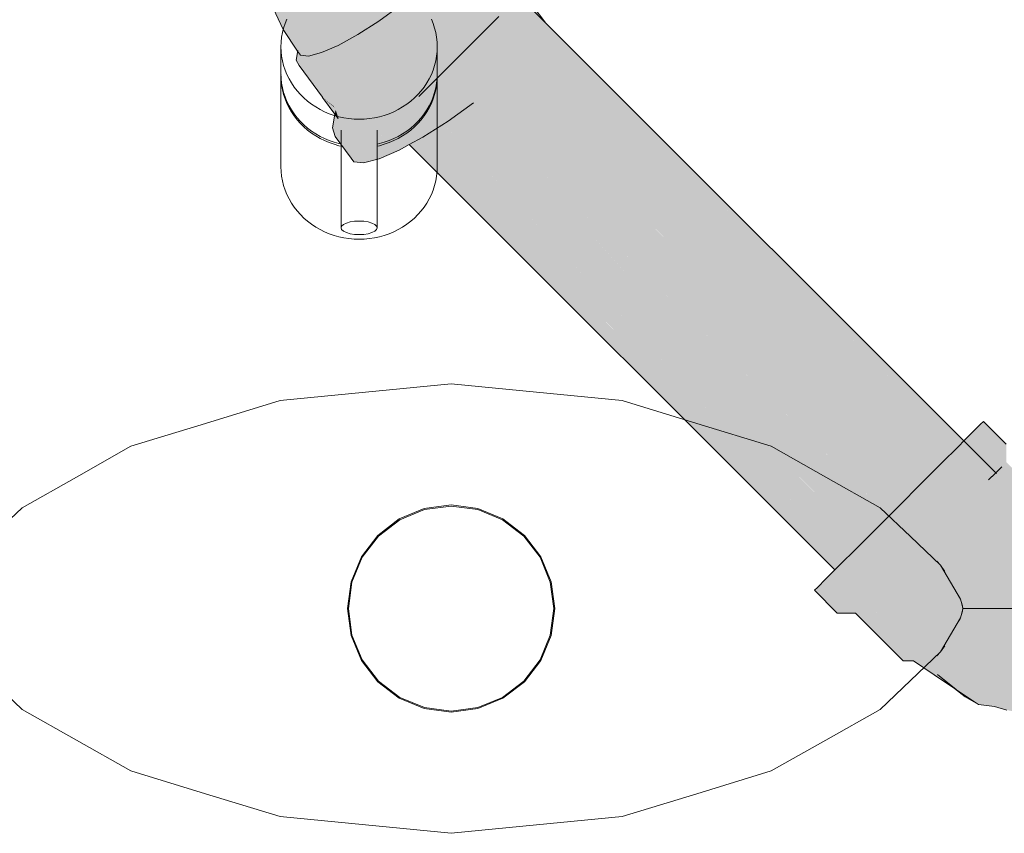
# Model space of a CAD drawing. Header units: millimetres. Extents: x 321 to 585, y -277 to 9.
# Tile 267 of 656: x 478.804 to 479.66, y -194.743 to -194.035. Entities that reach past the tile are written whole.
import ezdxf

# ---------------------------------------------------------------- set-up
doc = ezdxf.new("R2010")
doc.units = ezdxf.units.MM
doc.header["$MEASUREMENT"] = 0
for name, color, linetype, lineweight in [('IFC-Elemento terminal-Contorno', 253, 'Continuous', 5), ('TQ-Condutos', 3, 'Continuous', 25), ('TQ-Conexões', 9, 'Continuous', 18)]:
    doc.layers.add(name, color=color, linetype=linetype, lineweight=lineweight)

msp = doc.modelspace()

# ---------------------------------------------------------------- hatches: boundary and pattern name
at = {"layer": 'TQ-Condutos', "linetype": 'Continuous'}
for points in [[(479.26135, -194.03805), (479.26124, -194.0379), (479.23797, -194.01463), (479.23188, -194.0207), (479.25837, -194.0472), (479.61889, -194.40773), (479.6193, -194.40732), (479.26119, -194.03854), (479.26367, -194.04109)], [(479.22052, -194.03206), (479.21707, -194.03551), (479.21812, -194.03655), (479.60408, -194.42253), (479.60509, -194.42152), (479.23188, -194.0207)], [(479.23188, -194.0207), (479.60509, -194.42152), (479.61889, -194.40773)], [(479.58456, -194.44207), (479.21707, -194.03551), (479.19612, -194.05647), (479.58313, -194.44349)], [(479.21707, -194.03551), (479.58456, -194.44207), (479.60408, -194.42253)], [(479.26124, -194.0379), (479.26367, -194.04109), (479.65326, -194.42992)], [(479.26367, -194.04109), (479.6193, -194.40732), (479.62495, -194.40167)], [(479.19612, -194.05647), (479.17263, -194.07996), (479.55964, -194.46698), (479.56124, -194.46538), (479.61141, -194.47178), (479.58312, -194.44349)], [(479.19645, -194.10855), (479.19862, -194.10886), (479.1976, -194.10772), (479.17263, -194.07996), (479.15067, -194.10193), (479.17359, -194.12485), (479.17623, -194.12316), (479.19862, -194.10886)], [(479.17263, -194.07996), (479.1976, -194.10772), (479.55965, -194.46698), (479.19922, -194.10655)], [(479.53768, -194.48894), (479.53917, -194.48745), (479.19862, -194.10886), (479.17359, -194.12485)], [(479.1976, -194.10772), (479.55954, -194.46708), (479.55964, -194.46698)], [(479.1976, -194.10772), (479.53917, -194.48745), (479.55955, -194.46708)], [(479.52105, -194.50556), (479.52218, -194.50443), (479.1735, -194.12667), (479.15324, -194.13776)], [(479.1735, -194.12667), (479.17248, -194.12556), (479.17142, -194.12624), (479.15425, -194.13721)], [(479.53768, -194.48895), (479.17359, -194.12485), (479.17248, -194.12556)], [(479.17248, -194.12556), (479.53761, -194.48901), (479.53768, -194.48894)], [(479.17248, -194.12556), (479.52218, -194.50443), (479.53761, -194.48901)], [(479.51319, -194.51343), (479.52108, -194.5056), (479.15324, -194.13776), (479.15274, -194.13803), (479.14237, -194.14371)], [(479.14234, -194.14373), (479.51261, -194.514), (479.51319, -194.51343)]]:
    msp.add_hatch(color=73, dxfattribs=at).paths.add_polyline_path(points)
at = {"layer": 'TQ-Conexões', "linetype": 'Continuous'}
for points in [[(479.24361, -194.01471), (479.23868, -194.01392), (479.23699, -194.01365), (479.22975, -194.0125), (479.22817, -194.01225), (479.19569, -193.96699), (479.18701, -193.96245), (479.18638, -193.96443), (479.18692, -193.96539), (479.19307, -193.97504), (479.18448, -193.97291), (479.18546, -193.98607), (479.20719, -194.04539), (479.21021, -194.04237), (479.22294, -194.02964), (479.2237, -194.02888), (479.22823, -194.02435), (479.22586, -194.02209), (479.22243, -194.0285), (479.2293, -194.01568), (479.2301, -194.01298), (479.23723, -194.01389), (479.2301, -194.01298), (479.23701, -194.01558), (479.23797, -194.01463), (479.23854, -194.01406), (479.23797, -194.01463), (479.24008, -194.01675), (479.24487, -194.01856), (479.24008, -194.01675), (479.24027, -194.01694), (479.24122, -194.01788), (479.24192, -194.01858), (479.24102, -194.02572), (479.24383, -194.02049), (479.24102, -194.02572), (479.25842, -194.04707), (479.24757, -194.02423), (479.26116, -194.03783), (479.26124, -194.0379)], [(479.04783, -194.06594), (479.04545, -194.0617), (479.04406, -194.07022), (479.0466, -194.07475), (479.08606, -194.12115), (479.0896, -194.13354), (479.09055, -194.13684), (479.09067, -194.135), (479.0916, -194.12121), (479.05415, -194.07547), (479.0916, -194.12121), (479.09055, -194.13684), (479.0896, -194.13354), (479.08606, -194.12115), (479.08534, -194.1277), (479.08433, -194.13678), (479.09428, -194.15881), (479.10273, -194.15961), (479.11619, -194.15607), (479.10096, -194.13307), (479.11619, -194.15607), (479.13377, -194.14842), (479.11137, -194.12932), (479.1009, -194.11785), (479.11137, -194.12932), (479.12473, -194.12223), (479.13676, -194.11583), (479.13809, -194.11512), (479.13766, -194.11493), (479.13809, -194.11512), (479.13675, -194.11583), (479.12473, -194.12223), (479.12847, -194.12412), (479.12473, -194.12223), (479.12219, -194.12358), (479.11137, -194.12932), (479.1178, -194.1348), (479.12436, -194.12824), (479.1256, -194.12699), (479.12618, -194.12642), (479.12727, -194.12532), (479.12618, -194.12642), (479.1256, -194.12699), (479.12436, -194.12824), (479.12679, -194.12817), (479.12436, -194.12824), (479.1178, -194.1348), (479.13377, -194.14842), (479.14234, -194.14373), (479.15425, -194.13721), (479.17623, -194.12316), (479.19823, -194.10727), (479.16749, -194.09594), (479.15279, -194.10553), (479.13795, -194.11464), (479.12211, -194.10816), (479.11019, -194.11451), (479.12211, -194.10816), (479.13795, -194.11464), (479.15279, -194.10553), (479.16749, -194.09594), (479.15099, -194.10161), (479.14801, -194.10459), (479.15099, -194.10161), (479.13404, -194.10184), (479.15099, -194.10161), (479.16749, -194.09594), (479.15793, -194.09468), (479.14715, -194.09326), (479.10012, -194.05547), (479.08185, -194.06549), (479.06617, -194.07231), (479.08185, -194.06549), (479.10012, -194.05547), (479.14715, -194.09326), (479.15792, -194.09468), (479.16749, -194.09594), (479.19823, -194.10727), (479.18175, -194.085), (479.16325, -194.08934), (479.16778, -194.08481), (479.17515, -194.07744), (479.17299, -194.07496), (479.16027, -194.08471), (479.17299, -194.07496), (479.17515, -194.07744), (479.17781, -194.07478), (479.18661, -194.06597), (479.18572, -194.0652), (479.20729, -194.04568), (479.18546, -193.98607), (479.16898, -193.99416), (479.16672, -193.99588), (479.17339, -193.99932), (479.15766, -194.01387), (479.13936, -194.02875), (479.11973, -194.04295), (479.13936, -194.02875), (479.15766, -194.01387), (479.17339, -193.99932), (479.16672, -193.99588), (479.16555, -193.99678), (479.16123, -194.00009), (479.159, -194.00179), (479.15144, -194.00914), (479.13437, -194.02303), (479.11606, -194.03627), (479.09775, -194.04795), (479.08071, -194.05729), (479.09775, -194.04795), (479.11606, -194.03627), (479.13437, -194.02303), (479.13126, -194.01498), (479.11859, -194.02502), (479.12599, -194.01916), (479.13126, -194.01498), (479.11033, -194.01956), (479.10966, -194.01971), (479.0959, -194.03238), (479.10966, -194.01971), (479.11033, -194.01956), (479.08847, -194.02013), (479.08707, -194.02029), (479.07357, -194.03615), (479.08707, -194.02029), (479.06504, -194.01672), (479.05261, -194.02768), (479.06, -194.04596), (479.06608, -194.06365), (479.06, -194.04596), (479.05261, -194.02768), (479.04527, -194.00975), (479.04464, -194.00951), (479.03475, -194.01613), (479.03669, -194.03211), (479.04815, -194.05082), (479.03669, -194.03211), (479.03471, -194.04356), (479.05486, -194.0666), (479.04626, -194.05676), (479.03471, -194.04356), (479.04542, -194.06184), (479.03471, -194.04356), (479.03669, -194.03211), (479.02706, -194.02652), (479.03669, -194.03211), (479.03475, -194.01613), (479.02916, -194.00022), (479.02784, -193.99935), (479.02152, -194.00939), (479.01746, -193.98957), (479.01524, -193.98707), (479.01278, -193.99172), (479.01901, -194.01408), (479.03279, -194.04363), (479.04535, -194.06227)], [(479.19612, -194.05647), (479.20315, -194.04943), (479.18572, -194.0652), (479.18661, -194.06597), (479.18755, -194.06503), (479.18764, -194.06494)], [(479.06697, -194.10252), (479.07706, -194.11057), (479.06495, -194.09632), (479.06477, -194.09612), (479.0466, -194.07475), (479.06685, -194.10243)], [(479.06685, -194.10243), (479.06701, -194.10265), (479.07772, -194.11729), (479.07827, -194.11426), (479.07953, -194.11813), (479.08606, -194.12115), (479.0786, -194.11238), (479.07706, -194.11057), (479.07729, -194.11127), (479.06697, -194.10253)], [(479.06697, -194.10253), (479.07726, -194.11125), (479.07703, -194.11054)], [(479.07703, -194.11054), (479.07726, -194.11125), (479.07706, -194.11057)], [(479.07826, -194.11428), (479.07772, -194.11729), (479.07953, -194.11813), (479.07939, -194.1177)], [(479.07913, -194.11922), (479.07939, -194.1177), (479.07827, -194.11426)], [(479.07772, -194.11729), (479.07561, -194.12904), (479.07687, -194.13287), (479.07812, -194.13672), (479.07927, -194.11942), (479.07913, -194.11922), (479.07801, -194.11768)], [(479.07939, -194.1177), (479.07812, -194.13672), (479.09187, -194.15552), (479.09428, -194.15881), (479.08936, -194.14792), (479.08433, -194.13678), (479.08606, -194.12115), (479.07772, -194.11729), (479.08052, -194.12111)], [(479.66182, -194.42023), (479.66182, -194.40439), (479.64202, -194.38459), (479.63952, -194.38709), (479.63218, -194.39443), (479.65739, -194.40883), (479.65961, -194.4066), (479.65985, -194.42221), (479.65979, -194.4182), (479.65961, -194.4066), (479.65941, -194.41782), (479.65933, -194.42272), (479.65961, -194.4066), (479.65739, -194.40883), (479.63218, -194.39443), (479.62498, -194.40164), (479.64435, -194.42101), (479.62498, -194.40164), (479.62049, -194.40613), (479.64462, -194.4216), (479.64478, -194.42144), (479.64462, -194.4216), (479.62049, -194.40613), (479.60526, -194.42135), (479.58752, -194.4391), (479.56849, -194.45813), (479.54946, -194.47717), (479.57551, -194.4907), (479.58828, -194.47793), (479.60105, -194.46516), (479.61305, -194.45316), (479.62505, -194.44115), (479.63484, -194.43139), (479.62505, -194.44115), (479.61305, -194.45316), (479.6183, -194.46375), (479.62901, -194.45305), (479.63774, -194.44432), (479.64647, -194.43559), (479.65217, -194.42988), (479.64874, -194.4254), (479.651, -194.41522), (479.64874, -194.4254), (479.65208, -194.42874), (479.64874, -194.4254), (479.65217, -194.42988), (479.6527, -194.42936), (479.65787, -194.42418), (479.69461, -194.47059), (479.64713, -194.43606), (479.64647, -194.43559), (479.64698, -194.4362), (479.64647, -194.43559), (479.63774, -194.44432), (479.62901, -194.45305), (479.63819, -194.445), (479.63837, -194.44482), (479.63819, -194.445), (479.68418, -194.48102), (479.63819, -194.445), (479.62901, -194.45305), (479.62958, -194.45361), (479.67059, -194.49461), (479.62958, -194.45361), (479.61902, -194.46417), (479.62958, -194.45361), (479.62901, -194.45305), (479.6183, -194.46375), (479.6188, -194.46439), (479.6183, -194.46375), (479.61305, -194.45316), (479.60105, -194.46516), (479.58828, -194.47793), (479.6076, -194.47445), (479.60824, -194.47495), (479.65477, -194.51043), (479.60824, -194.47495), (479.6076, -194.47445), (479.60801, -194.47518), (479.6076, -194.47445), (479.58828, -194.47793), (479.57551, -194.4907), (479.54946, -194.47717), (479.53172, -194.4949), (479.51649, -194.51012), (479.51261, -194.514), (479.53026, -194.53165), (479.51261, -194.514), (479.5048, -194.52182), (479.53194, -194.53428), (479.53242, -194.5338), (479.53194, -194.53428), (479.5048, -194.52182), (479.49745, -194.52916), (479.51918, -194.54703), (479.52556, -194.54064), (479.53303, -194.53442), (479.54173, -194.52449), (479.55151, -194.51471), (479.56351, -194.50272), (479.5848, -194.49725), (479.59676, -194.48642), (479.5962, -194.48586), (479.59676, -194.48642), (479.63779, -194.52742), (479.59676, -194.48642), (479.58552, -194.49766), (479.59676, -194.48642), (479.5848, -194.49725), (479.58529, -194.49789), (479.5848, -194.49725), (479.56351, -194.50272), (479.55151, -194.51471), (479.54173, -194.52449), (479.53303, -194.53442), (479.52556, -194.54064), (479.53454, -194.54752), (479.54593, -194.53611), (479.54023, -194.54182), (479.53676, -194.53815), (479.54023, -194.54182), (479.54033, -194.54172), (479.54593, -194.53611), (479.54655, -194.53663), (479.59139, -194.57383), (479.55515, -194.52802), (479.55466, -194.5274), (479.56339, -194.51867), (479.57452, -194.50867), (479.5741, -194.50795), (479.57452, -194.50867), (479.57473, -194.50845), (479.57452, -194.50867), (479.6208, -194.54441), (479.57452, -194.50867), (479.60497, -194.56023), (479.57452, -194.50867), (479.56395, -194.51924), (479.55534, -194.52784), (479.56395, -194.51924), (479.56596, -194.51723), (479.57452, -194.50867), (479.57443, -194.50875), (479.56339, -194.51867), (479.55466, -194.5274), (479.55515, -194.52803), (479.59139, -194.57383), (479.54655, -194.53663), (479.54593, -194.53611), (479.54033, -194.54172), (479.5409, -194.54229), (479.57585, -194.57723), (479.54641, -194.53677), (479.58096, -194.58426), (479.57567, -194.58954), (479.5744, -194.5908), (479.57772, -194.59091), (479.58317, -194.59109), (479.58929, -194.58496), (479.59902, -194.57523), (479.6117, -194.56256), (479.62646, -194.54779), (479.64231, -194.53195), (479.65816, -194.51609), (479.67292, -194.50133), (479.6856, -194.48865), (479.67292, -194.50133), (479.65816, -194.51609), (479.64231, -194.53195), (479.62646, -194.54779), (479.6117, -194.56256), (479.59902, -194.57523), (479.58929, -194.58496), (479.58317, -194.59109), (479.5744, -194.5908), (479.58096, -194.58426), (479.53454, -194.54752), (479.52556, -194.54064), (479.51918, -194.54703), (479.49745, -194.52916), (479.49495, -194.53166), (479.51474, -194.55147), (479.53058, -194.55147), (479.57217, -194.59305), (479.58109, -194.59316), (479.59897, -194.60512), (479.61685, -194.61707), (479.60199, -194.60496), (479.61207, -194.60016), (479.62085, -194.5875), (479.63731, -194.5768), (479.64601, -194.5549), (479.66365, -194.54043), (479.64601, -194.5549), (479.63731, -194.5768), (479.62085, -194.5875), (479.61207, -194.60016), (479.60199, -194.60496), (479.61824, -194.618), (479.62616, -194.62436), (479.62642, -194.62346), (479.62764, -194.61918), (479.63066, -194.60977), (479.62764, -194.61918), (479.64716, -194.62152), (479.64731, -194.60789), (479.65639, -194.58596), (479.66313, -194.56969), (479.65639, -194.58596), (479.64731, -194.60789), (479.64716, -194.62152), (479.62764, -194.61918), (479.62642, -194.62346), (479.62616, -194.62436), (479.62929, -194.62538), (479.6517, -194.63272), (479.66235, -194.63592), (479.68344, -194.64012), (479.68015, -194.63777), (479.67087, -194.62682), (479.68015, -194.63777), (479.69032, -194.62748), (479.6802, -194.61217), (479.67637, -194.59297), (479.68568, -194.57133), (479.68467, -194.54865), (479.68128, -194.52588), (479.6895, -194.50602), (479.68128, -194.52588), (479.68467, -194.54865), (479.68568, -194.57133), (479.67637, -194.59297), (479.6802, -194.61217), (479.69032, -194.62748), (479.68015, -194.63777), (479.68344, -194.64012), (479.70453, -194.6443), (479.71094, -194.65053), (479.76707, -194.64786), (479.76973, -194.64773), (479.76692, -194.64772), (479.76973, -194.64773), (479.77569, -194.65053), (479.76973, -194.64492), (479.76435, -194.64515), (479.71094, -194.64736), (479.70453, -194.64135), (479.70851, -194.64509), (479.71094, -194.64736), (479.71008, -194.6454), (479.70453, -194.6327), (479.70453, -194.61895), (479.70453, -194.60102), (479.70453, -194.58014), (479.70453, -194.55772), (479.70453, -194.53531), (479.70453, -194.51443), (479.70453, -194.53531), (479.70453, -194.55772), (479.70453, -194.58014), (479.70453, -194.60102), (479.70453, -194.61895), (479.70453, -194.6327), (479.71094, -194.64736), (479.76973, -194.64492), (479.71094, -194.63809), (479.76973, -194.64492), (479.76973, -194.62881), (479.71094, -194.62334), (479.76973, -194.62881), (479.76973, -194.63688), (479.76973, -194.64492), (479.78094, -194.65547), (479.78094, -194.64643), (479.78094, -194.65547), (479.77569, -194.65053), (479.77378, -194.65053), (479.77569, -194.65053), (479.76973, -194.64773), (479.77197, -194.65053), (479.78094, -194.66172), (479.80893, -194.66172), (479.80893, -194.65818), (479.80893, -194.64779), (479.78094, -194.6374), (479.79293, -194.63477), (479.78147, -194.63729), (479.78094, -194.6374), (479.79293, -194.64186), (479.79293, -194.64167), (479.79293, -194.63729), (479.79293, -194.64167), (479.79293, -194.64186), (479.80893, -194.64779), (479.80893, -194.63729), (479.80893, -194.63127), (479.79293, -194.62687), (479.80893, -194.63127), (479.80893, -194.60973), (479.79293, -194.61764), (479.78094, -194.62357), (479.76973, -194.61647), (479.71094, -194.60412), (479.76973, -194.61647), (479.78094, -194.62357), (479.79293, -194.61764), (479.80893, -194.60973), (479.79293, -194.60974), (479.78094, -194.60975), (479.76973, -194.60412), (479.78094, -194.60975), (479.79293, -194.60974), (479.80893, -194.60973), (479.79293, -194.60004), (479.80893, -194.60973), (479.80893, -194.58465), (479.79293, -194.58929), (479.78094, -194.59277), (479.76973, -194.58897), (479.71094, -194.58174), (479.76973, -194.58897), (479.78094, -194.59277), (479.79293, -194.58929), (479.80893, -194.58465), (479.79293, -194.57959), (479.78094, -194.5758), (479.76973, -194.57383), (479.71094, -194.55772), (479.76973, -194.57383), (479.78094, -194.5758), (479.79293, -194.57959), (479.79293, -194.56805), (479.79293, -194.57959), (479.80893, -194.58465), (479.80893, -194.55772), (479.79293, -194.55773), (479.78094, -194.55773), (479.76973, -194.55772), (479.78094, -194.55773), (479.79293, -194.55773), (479.80893, -194.55772), (479.79293, -194.5474), (479.78094, -194.53967), (479.76973, -194.5416), (479.71094, -194.53371), (479.76973, -194.5416), (479.78094, -194.53967), (479.79293, -194.5474), (479.79293, -194.53587), (479.79293, -194.5474), (479.80893, -194.55772), (479.80893, -194.5308), (479.79293, -194.52617), (479.80893, -194.5308), (479.80893, -194.50572), (479.79293, -194.51542), (479.78094, -194.5227), (479.76973, -194.52645), (479.78094, -194.5227), (479.79293, -194.51542), (479.80893, -194.50572), (479.79293, -194.50572), (479.78094, -194.50572), (479.76973, -194.51131), (479.71094, -194.51133), (479.70453, -194.4965), (479.69629, -194.48963), (479.70453, -194.4965), (479.71094, -194.51133), (479.76973, -194.51131), (479.78094, -194.50572), (479.79293, -194.50572), (479.80893, -194.50572), (479.79293, -194.49782), (479.78094, -194.49189), (479.76973, -194.49897), (479.71094, -194.49211), (479.70453, -194.48273), (479.69533, -194.47893), (479.70117, -194.46404), (479.70144, -194.47281), (479.70133, -194.46924), (479.70117, -194.46404), (479.69959, -194.46807), (479.69533, -194.47893), (479.70453, -194.48273), (479.71094, -194.49211), (479.76973, -194.49897), (479.78094, -194.49189), (479.79293, -194.49782), (479.79293, -194.48859), (479.79293, -194.49782), (479.80893, -194.50572), (479.80893, -194.48418), (479.80893, -194.47816), (479.80893, -194.46766), (479.79293, -194.47361), (479.79293, -194.47811), (479.79293, -194.47816), (479.79293, -194.47811), (479.79293, -194.47361), (479.78094, -194.47807), (479.78138, -194.47816), (479.79293, -194.48069), (479.78094, -194.47807), (479.80893, -194.46766), (479.78094, -194.46), (479.78094, -194.46902), (479.76973, -194.47857), (479.76973, -194.48662), (479.76973, -194.47051), (479.71094, -194.47736), (479.71094, -194.47254), (479.71094, -194.46809), (479.70709, -194.4717), (479.70453, -194.4741), (479.71094, -194.46809), (479.71094, -194.47736), (479.76973, -194.47051), (479.76973, -194.47857), (479.78094, -194.46902), (479.78094, -194.46), (479.80893, -194.46766), (479.80893, -194.45727), (479.78094, -194.45686), (479.80893, -194.45727), (479.80893, -194.45373), (479.78094, -194.45373), (479.76973, -194.46492), (479.71094, -194.46492), (479.70453, -194.47115), (479.70399, -194.47104), (479.70353, -194.47072), (479.7034, -194.4618)], [(479.65301, -194.42967), (479.64647, -194.43559), (479.64713, -194.43606), (479.65326, -194.42992), (479.65837, -194.42481), (479.65787, -194.42418), (479.6527, -194.42936), (479.64647, -194.43559)], [(479.65326, -194.42992), (479.64713, -194.43606), (479.69209, -194.46875), (479.69461, -194.47059), (479.65837, -194.42481)], [(479.53517, -194.54802), (479.58096, -194.58426), (479.54088, -194.5423), (479.54033, -194.54172), (479.53454, -194.54752)], [(479.57585, -194.57723), (479.54033, -194.54172), (479.58096, -194.58426)], [(479.61685, -194.61707), (479.62616, -194.62436), (479.63773, -194.63102)], [(479.6517, -194.63272), (479.62616, -194.62436), (479.63773, -194.63102)]]:
    msp.add_hatch(color=93, dxfattribs=at).paths.add_polyline_path(points)

# ---------------------------------------------------------------- linework, layer by layer
at = {"layer": 'IFC-Elemento terminal-Contorno', "color": 7, "lineweight": 5}
for p, q in [((479.03447, -194.03826), (479.03604, -194.03439)), ((479.16169, -194.03439), (479.16326, -194.03826)), ((479.03217, -194.04623), (479.03318, -194.04221)), ((479.03318, -194.04221), (479.03447, -194.03826)), ((479.16326, -194.03826), (479.16454, -194.04221)), ((479.16454, -194.04221), (479.16556, -194.04623)), ((479.03086, -194.05852), (479.03101, -194.05439)), ((479.03101, -194.05439), (479.03144, -194.05029)), ((479.03144, -194.05029), (479.03217, -194.04623)), ((479.16556, -194.04623), (479.16628, -194.05029)), ((479.16628, -194.05029), (479.16672, -194.05439)), ((479.16672, -194.05439), (479.16686, -194.05852)), ((479.03086, -194.05852), (479.03101, -194.06264)), ((479.03086, -194.08191), (479.03086, -194.05852)), ((479.03101, -194.06264), (479.03144, -194.06676)), ((479.16628, -194.06676), (479.16672, -194.06264)), ((479.16672, -194.06264), (479.16686, -194.05852)), ((479.16686, -194.08191), (479.16686, -194.05852)), ((479.03144, -194.06676), (479.03217, -194.07082)), ((479.03217, -194.07082), (479.03318, -194.07484)), ((479.16454, -194.07484), (479.16556, -194.07082)), ((479.16556, -194.07082), (479.16628, -194.06676)), ((479.03318, -194.07484), (479.03447, -194.07879)), ((479.03447, -194.07879), (479.03604, -194.08266)), ((479.16169, -194.08266), (479.16326, -194.07879)), ((479.16326, -194.07879), (479.16454, -194.07484)), ((479.03086, -194.08191), (479.03101, -194.08606)), ((479.03086, -194.08373), (479.0309, -194.08283)), ((479.03086, -194.08373), (479.03101, -194.08785)), ((479.03086, -194.16307), (479.03086, -194.08373)), ((479.03101, -194.08606), (479.03144, -194.09016)), ((479.03101, -194.08785), (479.03144, -194.09195)), ((479.03604, -194.08266), (479.03787, -194.08641)), ((479.03787, -194.08641), (479.03997, -194.09004)), ((479.15775, -194.09004), (479.15985, -194.08641)), ((479.15985, -194.08641), (479.16169, -194.08266)), ((479.16628, -194.09016), (479.16672, -194.08606)), ((479.16628, -194.09195), (479.16672, -194.08785)), ((479.16672, -194.08606), (479.16686, -194.08191)), ((479.16672, -194.08785), (479.16686, -194.08373)), ((479.16683, -194.08283), (479.16686, -194.08373)), ((479.16686, -194.16307), (479.16686, -194.08373)), ((479.03144, -194.09016), (479.03217, -194.09422)), ((479.03144, -194.09195), (479.03217, -194.09604)), ((479.03217, -194.09422), (479.03318, -194.09824)), ((479.03217, -194.09604), (479.03318, -194.10004)), ((479.03997, -194.09004), (479.04232, -194.09356)), ((479.04232, -194.09356), (479.04492, -194.09689)), ((479.04492, -194.09689), (479.04774, -194.1001)), ((479.14999, -194.1001), (479.15281, -194.09689)), ((479.15281, -194.09689), (479.1554, -194.09356)), ((479.1554, -194.09356), (479.15775, -194.09004)), ((479.16454, -194.09824), (479.16556, -194.09422)), ((479.16454, -194.10004), (479.16556, -194.09604)), ((479.16556, -194.09422), (479.16628, -194.09016)), ((479.16556, -194.09604), (479.16628, -194.09195)), ((479.03318, -194.09824), (479.03447, -194.10219)), ((479.03318, -194.10004), (479.03447, -194.10398)), ((479.03447, -194.10219), (479.03604, -194.10606)), ((479.03447, -194.10398), (479.03604, -194.10785)), ((479.04774, -194.1001), (479.05078, -194.10311)), ((479.05078, -194.10311), (479.05403, -194.10592)), ((479.05403, -194.10592), (479.05747, -194.10854)), ((479.14026, -194.10854), (479.1437, -194.10592)), ((479.1437, -194.10592), (479.14695, -194.10311)), ((479.14695, -194.10311), (479.14999, -194.1001)), ((479.16169, -194.10606), (479.16326, -194.10219)), ((479.16169, -194.10785), (479.16326, -194.10398)), ((479.16326, -194.10219), (479.16454, -194.09824)), ((479.16326, -194.10398), (479.16454, -194.10004)), ((479.03604, -194.10606), (479.03787, -194.10981)), ((479.03604, -194.10785), (479.03787, -194.11162)), ((479.03787, -194.10981), (479.03997, -194.11344)), ((479.03787, -194.11162), (479.03997, -194.11525)), ((479.03997, -194.11344), (479.04232, -194.11695)), ((479.05747, -194.10854), (479.06108, -194.11094)), ((479.06108, -194.11094), (479.06486, -194.11313)), ((479.06486, -194.11313), (479.06879, -194.11508)), ((479.12894, -194.11508), (479.13286, -194.11313)), ((479.13286, -194.11313), (479.13664, -194.11094)), ((479.13664, -194.11094), (479.14026, -194.10854)), ((479.1554, -194.11695), (479.15775, -194.11344)), ((479.15775, -194.11344), (479.15985, -194.10981)), ((479.15775, -194.11525), (479.15985, -194.11162)), ((479.15985, -194.10981), (479.16169, -194.10606)), ((479.15985, -194.11162), (479.16169, -194.10785)), ((479.03997, -194.11525), (479.04232, -194.11875)), ((479.04232, -194.11695), (479.04492, -194.12031)), ((479.04232, -194.11875), (479.04492, -194.12211)), ((479.04492, -194.12031), (479.04774, -194.1235)), ((479.04492, -194.12211), (479.04774, -194.12529)), ((479.06879, -194.11508), (479.07284, -194.11678)), ((479.07284, -194.11678), (479.07701, -194.11822)), ((479.07701, -194.11822), (479.08126, -194.11941)), ((479.08126, -194.11941), (479.0856, -194.12035)), ((479.0856, -194.12035), (479.08999, -194.12104)), ((479.08999, -194.12104), (479.09442, -194.12145)), ((479.09442, -194.12145), (479.09887, -194.12156)), ((479.09887, -194.12156), (479.10331, -194.12145)), ((479.10331, -194.12145), (479.10774, -194.12104)), ((479.10774, -194.12104), (479.11213, -194.12035)), ((479.11213, -194.12035), (479.11646, -194.11941)), ((479.11646, -194.11941), (479.12072, -194.11822)), ((479.12072, -194.11822), (479.12489, -194.11678)), ((479.12489, -194.11678), (479.12894, -194.11508)), ((479.14999, -194.1235), (479.15281, -194.12031)), ((479.14999, -194.12529), (479.15281, -194.12211)), ((479.15281, -194.12031), (479.1554, -194.11695)), ((479.15281, -194.12211), (479.1554, -194.11875)), ((479.1554, -194.11875), (479.15775, -194.11525)), ((479.04774, -194.1235), (479.05078, -194.1265)), ((479.04774, -194.12529), (479.05078, -194.1283)), ((479.05078, -194.1265), (479.05403, -194.12932)), ((479.05078, -194.1283), (479.05403, -194.13113)), ((479.05403, -194.12932), (479.05747, -194.13193)), ((479.05403, -194.13113), (479.05747, -194.13375)), ((479.08311, -194.21617), (479.08311, -194.13107)), ((479.11462, -194.21617), (479.11462, -194.13107)), ((479.14026, -194.13193), (479.1437, -194.12932)), ((479.14026, -194.13375), (479.1437, -194.13113)), ((479.1437, -194.12932), (479.14695, -194.1265)), ((479.1437, -194.13113), (479.14695, -194.1283)), ((479.14695, -194.1265), (479.14999, -194.1235)), ((479.14695, -194.1283), (479.14999, -194.12529)), ((479.05747, -194.13193), (479.06108, -194.13434)), ((479.05747, -194.13375), (479.06108, -194.13615)), ((479.06108, -194.13434), (479.06486, -194.13652)), ((479.06108, -194.13615), (479.06486, -194.13832)), ((479.06486, -194.13652), (479.06879, -194.13848)), ((479.06486, -194.13832), (479.06879, -194.14027)), ((479.06879, -194.13848), (479.07284, -194.14018)), ((479.07284, -194.14018), (479.07701, -194.14162)), ((479.12072, -194.14162), (479.12489, -194.14018)), ((479.12489, -194.14018), (479.12894, -194.13848)), ((479.12894, -194.13848), (479.13286, -194.13652)), ((479.12894, -194.14027), (479.13286, -194.13832)), ((479.13286, -194.13652), (479.13664, -194.13434)), ((479.13286, -194.13832), (479.13664, -194.13615)), ((479.13664, -194.13434), (479.14026, -194.13193)), ((479.13664, -194.13615), (479.14026, -194.13375)), ((479.06879, -194.14027), (479.07284, -194.14197)), ((479.07284, -194.14197), (479.07701, -194.14344)), ((479.07701, -194.14162), (479.08126, -194.14283)), ((479.07701, -194.14344), (479.08126, -194.14463)), ((479.08126, -194.14283), (479.08311, -194.14322)), ((479.08126, -194.14463), (479.08311, -194.14502)), ((479.11462, -194.14322), (479.11646, -194.14283)), ((479.11462, -194.14502), (479.11646, -194.14463)), ((479.11646, -194.14283), (479.12072, -194.14162)), ((479.11646, -194.14463), (479.12072, -194.14344)), ((479.12072, -194.14344), (479.12489, -194.14197)), ((479.12489, -194.14197), (479.12894, -194.14027)), ((479.03086, -194.16307), (479.03101, -194.16719)), ((479.16672, -194.16719), (479.16686, -194.16307)), ((479.03101, -194.16719), (479.03144, -194.17129)), ((479.03144, -194.17129), (479.03217, -194.17535)), ((479.16556, -194.17535), (479.16628, -194.17129)), ((479.16628, -194.17129), (479.16672, -194.16719)), ((479.03217, -194.17535), (479.03318, -194.17938)), ((479.03318, -194.17938), (479.03447, -194.18332)), ((479.16326, -194.18332), (479.16454, -194.17938)), ((479.16454, -194.17938), (479.16556, -194.17535)), ((479.03447, -194.18332), (479.03604, -194.18719)), ((479.03604, -194.18719), (479.03787, -194.19094)), ((479.03787, -194.19094), (479.03997, -194.19459)), ((479.15775, -194.19459), (479.15985, -194.19094)), ((479.15985, -194.19094), (479.16169, -194.18719)), ((479.16169, -194.18719), (479.16326, -194.18332)), ((479.03997, -194.19459), (479.04232, -194.19809)), ((479.04232, -194.19809), (479.04492, -194.20145)), ((479.15281, -194.20145), (479.1554, -194.19809)), ((479.1554, -194.19809), (479.15775, -194.19459)), ((479.04492, -194.20145), (479.04774, -194.20463)), ((479.04774, -194.20463), (479.05078, -194.20764)), ((479.05078, -194.20764), (479.05403, -194.21047)), ((479.1437, -194.21047), (479.14695, -194.20764)), ((479.14695, -194.20764), (479.14999, -194.20463)), ((479.14999, -194.20463), (479.15281, -194.20145)), ((479.05403, -194.21047), (479.05747, -194.21309)), ((479.05747, -194.21309), (479.06108, -194.21549)), ((479.06108, -194.21549), (479.06486, -194.21766)), ((479.08311, -194.21617), (479.08365, -194.21465)), ((479.08311, -194.21617), (479.08365, -194.21772)), ((479.08365, -194.21465), (479.08522, -194.21324)), ((479.08522, -194.21324), (479.08772, -194.21201)), ((479.08772, -194.21201), (479.09098, -194.21107)), ((479.09098, -194.21107), (479.09479, -194.21049)), ((479.09479, -194.21049), (479.09887, -194.21029)), ((479.09887, -194.21029), (479.10294, -194.21049)), ((479.10294, -194.21049), (479.10674, -194.21107)), ((479.10674, -194.21107), (479.11, -194.21201)), ((479.11, -194.21201), (479.1125, -194.21324)), ((479.1125, -194.21324), (479.11408, -194.21465)), ((479.11408, -194.21465), (479.11462, -194.21617)), ((479.11408, -194.21772), (479.11462, -194.21617)), ((479.13286, -194.21766), (479.13664, -194.21549)), ((479.13664, -194.21549), (479.14026, -194.21309)), ((479.14026, -194.21309), (479.1437, -194.21047)), ((479.06486, -194.21766), (479.06879, -194.21961)), ((479.06879, -194.21961), (479.07284, -194.22131)), ((479.07284, -194.22131), (479.07701, -194.22275)), ((479.07701, -194.22275), (479.08126, -194.22397)), ((479.08126, -194.22397), (479.0856, -194.2249)), ((479.08365, -194.21772), (479.08522, -194.21912)), ((479.08522, -194.21912), (479.08772, -194.22035)), ((479.0856, -194.2249), (479.08999, -194.22557)), ((479.08772, -194.22035), (479.09098, -194.22129)), ((479.08999, -194.22557), (479.09442, -194.22598)), ((479.09098, -194.22129), (479.09479, -194.22188)), ((479.09479, -194.22188), (479.09887, -194.22207)), ((479.09887, -194.22207), (479.10294, -194.22188)), ((479.10294, -194.22188), (479.10674, -194.22129)), ((479.10331, -194.22598), (479.10774, -194.22557)), ((479.10674, -194.22129), (479.11, -194.22035)), ((479.10774, -194.22557), (479.11213, -194.2249)), ((479.11, -194.22035), (479.1125, -194.21912)), ((479.11213, -194.2249), (479.11646, -194.22397)), ((479.1125, -194.21912), (479.11408, -194.21772)), ((479.11646, -194.22397), (479.12072, -194.22275)), ((479.12072, -194.22275), (479.12489, -194.22131)), ((479.12489, -194.22131), (479.12894, -194.21961)), ((479.12894, -194.21961), (479.13286, -194.21766)), ((479.09442, -194.22598), (479.09887, -194.22611)), ((479.09887, -194.22611), (479.10331, -194.22598)), ((479.10445, -194.35922), (479.17887, -194.35195)), ((479.17887, -194.35195), (479.25329, -194.35922)), ((479.03002, -194.36648), (479.10445, -194.35922)), ((479.25329, -194.35922), (479.32772, -194.36648)), ((478.96519, -194.38637), (479.03002, -194.36648)), ((479.32772, -194.36648), (479.39255, -194.38637)), ((478.90036, -194.40625), (478.96519, -194.38637)), ((479.39255, -194.38637), (479.45738, -194.40625)), ((478.85299, -194.43305), (478.90036, -194.40625)), ((479.45738, -194.40625), (479.50474, -194.43305)), ((478.80562, -194.45984), (478.85299, -194.43305)), ((479.50474, -194.43305), (479.55212, -194.45984)), ((478.77936, -194.48482), (478.80562, -194.45984)), ((479.13379, -194.46951), (479.15554, -194.46051)), ((479.13422, -194.47025), (479.15576, -194.46133)), ((479.15554, -194.46051), (479.17887, -194.45742)), ((479.15576, -194.46133), (479.17887, -194.4583)), ((479.17887, -194.45742), (479.2022, -194.46051)), ((479.17887, -194.4583), (479.20198, -194.46133)), ((479.20198, -194.46133), (479.22351, -194.47025)), ((479.2022, -194.46051), (479.22394, -194.46951)), ((479.55212, -194.45984), (479.57838, -194.48482)), ((479.11513, -194.48383), (479.13379, -194.46951)), ((479.11573, -194.48445), (479.13422, -194.47025)), ((479.22351, -194.47025), (479.24201, -194.48445)), ((479.22394, -194.46951), (479.24262, -194.48383)), ((479.10079, -194.5025), (479.11513, -194.48383)), ((479.10154, -194.50293), (479.11573, -194.48445)), ((479.24201, -194.48445), (479.2562, -194.50293)), ((479.24262, -194.48383), (479.25694, -194.5025)), ((479.57838, -194.48482), (479.60464, -194.50981)), ((479.09179, -194.52426), (479.10079, -194.5025)), ((479.09262, -194.52447), (479.10154, -194.50293)), ((479.2562, -194.50293), (479.26512, -194.52447)), ((479.25694, -194.5025), (479.26595, -194.52426)), ((479.60141, -194.50623), (479.60464, -194.50981)), ((479.60464, -194.50981), (479.60832, -194.51529)), ((479.60464, -194.50981), (479.61337, -194.52461)), ((479.08872, -194.54758), (479.09179, -194.52426)), ((479.08958, -194.54758), (479.09262, -194.52447)), ((479.26512, -194.52447), (479.26816, -194.54758)), ((479.26595, -194.52426), (479.26902, -194.54758)), ((479.61337, -194.52461), (479.6221, -194.53939)), ((479.62112, -194.53731), (479.6221, -194.53939)), ((479.6221, -194.53939), (479.62372, -194.54525)), ((479.6221, -194.53939), (479.62303, -194.5435)), ((479.08872, -194.54758), (479.09179, -194.57092)), ((479.08958, -194.54758), (479.09262, -194.57068)), ((479.26512, -194.57068), (479.26816, -194.54758)), ((479.26595, -194.57092), (479.26902, -194.54758)), ((479.62209, -194.55574), (479.62372, -194.54992)), ((479.62303, -194.5435), (479.62396, -194.54758)), ((479.62303, -194.55166), (479.62396, -194.54758)), ((479.62372, -194.54525), (479.62396, -194.54758)), ((479.62372, -194.54992), (479.62396, -194.54758)), ((479.62396, -194.54758), (479.74352, -194.54758)), ((479.61337, -194.57055), (479.62209, -194.55574)), ((479.62112, -194.55783), (479.62209, -194.55574)), ((479.62209, -194.55574), (479.62303, -194.55166)), ((479.09179, -194.57092), (479.10079, -194.59266)), ((479.09262, -194.57068), (479.10154, -194.59223)), ((479.2562, -194.59223), (479.26512, -194.57068)), ((479.25694, -194.59266), (479.26595, -194.57092)), ((479.60465, -194.58535), (479.61337, -194.57055)), ((479.57838, -194.61033), (479.60465, -194.58535)), ((479.60148, -194.58885), (479.60465, -194.58535)), ((479.60465, -194.58535), (479.60828, -194.57992)), ((479.10079, -194.59266), (479.11513, -194.61133)), ((479.10154, -194.59223), (479.11573, -194.61072)), ((479.24201, -194.61072), (479.2562, -194.59223)), ((479.24262, -194.61133), (479.25694, -194.59266)), ((478.77936, -194.61033), (478.80562, -194.63531)), ((479.11573, -194.61072), (479.13422, -194.6249)), ((479.22351, -194.6249), (479.24201, -194.61072)), ((479.55212, -194.63531), (479.57838, -194.61033)), ((479.11513, -194.61133), (479.13379, -194.62566)), ((479.22394, -194.62566), (479.24262, -194.61133)), ((479.13379, -194.62566), (479.15554, -194.63467)), ((479.13422, -194.6249), (479.15576, -194.63383)), ((479.20198, -194.63383), (479.22351, -194.6249)), ((479.2022, -194.63467), (479.22394, -194.62566)), ((478.80562, -194.63531), (478.85299, -194.66211)), ((479.15554, -194.63467), (479.17887, -194.63773)), ((479.15576, -194.63383), (479.17887, -194.63688)), ((479.17887, -194.63688), (479.20198, -194.63383)), ((479.17887, -194.63773), (479.2022, -194.63467)), ((479.50474, -194.66211), (479.55212, -194.63531)), ((478.85299, -194.66211), (478.90036, -194.68893)), ((479.45738, -194.68893), (479.50474, -194.66211)), ((478.90036, -194.68893), (478.96519, -194.70881)), ((479.39255, -194.70881), (479.45738, -194.68893)), ((478.96519, -194.70881), (479.03002, -194.72869)), ((479.32772, -194.72869), (479.39255, -194.70881)), ((479.03002, -194.72869), (479.10445, -194.73596)), ((479.25329, -194.73596), (479.32772, -194.72869)), ((479.10445, -194.73596), (479.17887, -194.74322)), ((479.17887, -194.74322), (479.25329, -194.73596))]:
    msp.add_line(p, q, dxfattribs=at)
at = {"layer": 'TQ-Condutos'}
for p, q in [((479.26124, -194.0379), (479.23797, -194.01463)), ((479.21707, -194.03551), (479.19612, -194.05647)), ((479.22052, -194.03206), (479.21707, -194.03551)), ((479.65326, -194.42992), (479.26124, -194.0379)), ((479.19612, -194.05647), (479.17263, -194.07996)), ((479.17263, -194.07996), (479.15067, -194.10193)), ((479.14234, -194.14373), (479.51261, -194.514))]:
    msp.add_line(p, q, dxfattribs=at)
at = {"layer": 'TQ-Conexões'}
for p, q in [((479.01901, -194.01408), (479.03279, -194.04363)), ((479.26124, -194.0379), (479.24361, -194.01471)), ((479.11606, -194.03627), (479.13437, -194.02303)), ((479.09775, -194.04795), (479.11606, -194.03627)), ((479.03279, -194.04363), (479.04535, -194.06227)), ((479.08071, -194.05729), (479.09775, -194.04795)), ((479.04545, -194.0617), (479.04406, -194.07022)), ((479.04535, -194.06227), (479.04783, -194.06594)), ((479.06608, -194.06365), (479.08071, -194.05729)), ((479.04406, -194.07022), (479.0466, -194.07475)), ((479.04783, -194.06594), (479.05486, -194.0666)), ((479.05486, -194.0666), (479.06608, -194.06365)), ((479.0466, -194.07475), (479.06685, -194.10243)), ((479.06685, -194.10243), (479.06701, -194.10265)), ((479.06701, -194.10265), (479.07772, -194.11729)), ((479.07939, -194.1177), (479.07827, -194.11426)), ((479.17623, -194.12316), (479.19823, -194.10727)), ((479.07772, -194.11729), (479.07561, -194.12904)), ((479.07772, -194.11729), (479.08052, -194.12111)), ((479.08052, -194.12111), (479.07939, -194.1177)), ((479.07561, -194.12904), (479.07687, -194.13287)), ((479.15425, -194.13721), (479.17623, -194.12316)), ((479.07687, -194.13287), (479.07812, -194.13672)), ((479.07812, -194.13672), (479.09187, -194.15552)), ((479.14234, -194.14373), (479.15425, -194.13721)), ((479.11619, -194.15607), (479.13377, -194.14842)), ((479.13377, -194.14842), (479.14234, -194.14373)), ((479.09187, -194.15552), (479.09428, -194.15881)), ((479.10273, -194.15961), (479.11619, -194.15607)), ((479.09428, -194.15881), (479.10273, -194.15961)), ((479.63952, -194.38709), (479.63218, -194.39443)), ((479.64202, -194.38459), (479.63952, -194.38709)), ((479.66182, -194.40439), (479.64202, -194.38459)), ((479.63218, -194.39443), (479.62498, -194.40164)), ((479.62498, -194.40164), (479.62049, -194.40613)), ((479.62049, -194.40613), (479.60526, -194.42135)), ((479.60526, -194.42135), (479.58752, -194.4391)), ((479.6527, -194.42936), (479.64647, -194.43559)), ((479.64647, -194.43559), (479.65217, -194.42988)), ((479.65217, -194.42988), (479.6527, -194.42936)), ((479.65787, -194.42418), (479.6527, -194.42936)), ((479.6527, -194.42936), (479.65787, -194.42418)), ((479.58752, -194.4391), (479.56849, -194.45813)), ((479.56849, -194.45813), (479.54946, -194.47717)), ((479.54946, -194.47717), (479.53172, -194.4949)), ((479.53172, -194.4949), (479.51649, -194.51012)), ((479.51261, -194.514), (479.5048, -194.52182)), ((479.51649, -194.51012), (479.51261, -194.514)), ((479.5048, -194.52182), (479.49745, -194.52916)), ((479.49745, -194.52916), (479.49495, -194.53166)), ((479.49495, -194.53166), (479.51474, -194.55147)), ((479.51474, -194.55147), (479.53058, -194.55147)), ((479.53058, -194.55147), (479.57217, -194.59305)), ((479.57217, -194.59305), (479.58109, -194.59316)), ((479.58109, -194.59316), (479.59897, -194.60512)), ((479.59897, -194.60512), (479.61685, -194.61707)), ((479.61685, -194.61707), (479.60199, -194.60496)), ((479.60199, -194.60496), (479.61824, -194.618)), ((479.63773, -194.63102), (479.61685, -194.61707)), ((479.61685, -194.61707), (479.62616, -194.62436)), ((479.61824, -194.618), (479.62616, -194.62436)), ((479.62616, -194.62436), (479.63773, -194.63102)), ((479.62616, -194.62436), (479.63773, -194.63102)), ((479.63773, -194.63102), (479.6517, -194.63272)), ((479.6517, -194.63272), (479.66235, -194.63592))]:
    msp.add_line(p, q, dxfattribs=at)

doc.saveas('drawing.dxf')
